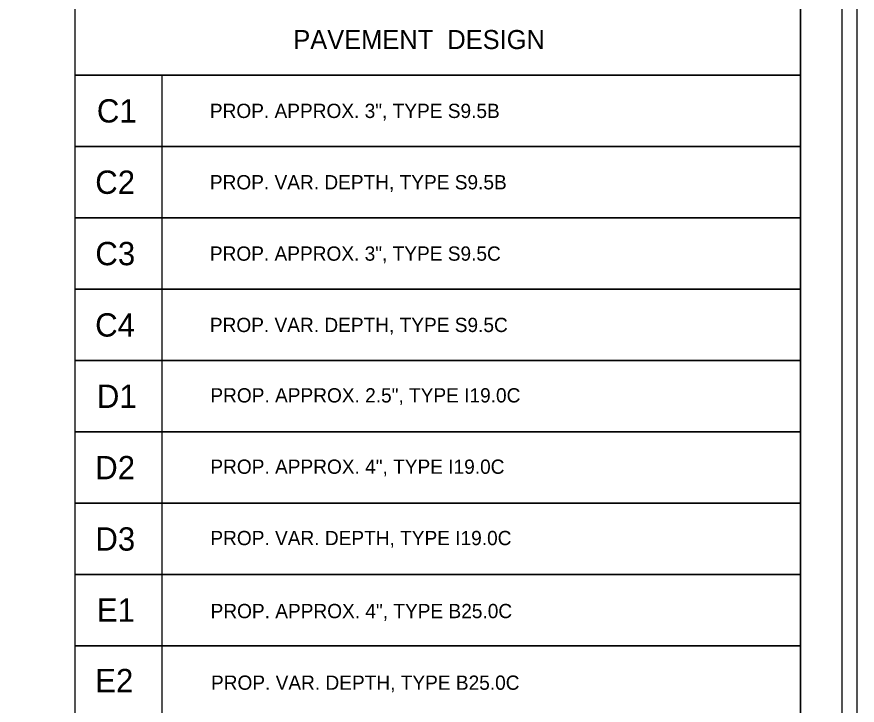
# Model space of a CAD drawing. Extents: x 2320980 to 2456309, y 595047 to 606177.
# Drawn here: x 2455995.1 to 2456045.5, y 596660.3 to 596701.6 of the extents above; entities that cross this region are included whole.
import ezdxf

# ---------------------------------------------------------------- set-up
doc = ezdxf.new("R2010")
doc.units = 0
for name, color, linetype in [('Prop Dimension', 7, 'Continuous'), ('Prop Pavement Schedule Description CELL', 7, 'Continuous'), ('Sheet Plan CELL', 7, 'Continuous'), ('Sheet Plot Border Inside CELL', 7, 'Continuous'), ('Sheet Plot Border Outside CELL', 7, 'Continuous')]:
    doc.layers.add(name, color=color, linetype=linetype)

msp = doc.modelspace()

# ---------------------------------------------------------------- linework, layer by layer
at = {"layer": 'Prop Dimension'}
msp.add_line((2456003.83, 596698.09), (2456003.83, 596604.591), dxfattribs=at)
for points in [[(2455998.637, 596702.366), (2456042.107, 596702.366), (2456042.107, 596698.09), (2455998.637, 596698.09)], [(2455998.637, 596698.09), (2456042.106, 596698.09), (2456042.106, 596693.814), (2455998.637, 596693.814)], [(2455998.637, 596693.814), (2456042.106, 596693.814), (2456042.106, 596689.538), (2455998.637, 596689.538)], [(2455998.637, 596689.538), (2456042.106, 596689.538), (2456042.106, 596685.262), (2455998.637, 596685.262)], [(2455998.637, 596685.262), (2456042.106, 596685.262), (2456042.106, 596680.986), (2455998.637, 596680.986)], [(2455998.637, 596680.986), (2456042.106, 596680.986), (2456042.106, 596676.71), (2455998.637, 596676.71)], [(2455998.637, 596676.71), (2456042.106, 596676.71), (2456042.106, 596672.433), (2455998.637, 596672.433)], [(2455998.637, 596672.433), (2456042.106, 596672.433), (2456042.106, 596668.157), (2455998.637, 596668.157)], [(2455998.637, 596668.157), (2456042.106, 596668.157), (2456042.106, 596663.881), (2455998.637, 596663.881)], [(2455998.637, 596663.881), (2456042.106, 596663.881), (2456042.106, 596659.605), (2455998.637, 596659.605)]]:
    msp.add_lwpolyline(points, close=True, dxfattribs=at)
at = {"layer": 'Sheet Plan CELL'}
for points in [[(2455742.104, 596527.076), (2455742.099, 596737.071), (2456002.097, 596737.079), (2456002.099, 596707.066), (2456042.107, 596707.064), (2456042.107, 596527.076)], [(2456042.112, 596737.076), (2455742.104, 596737.076), (2455742.104, 596527.076), (2456042.107, 596527.076)]]:
    msp.add_lwpolyline(points, close=True, dxfattribs=at)
at = {"layer": 'Sheet Plot Border Inside CELL'}
msp.add_lwpolyline([(2455711.407, 596526.574), (2456044.604, 596526.576), (2456044.607, 596737.574), (2455711.407, 596737.574)], close=True, dxfattribs=at)
at = {"layer": 'Sheet Plot Border Outside CELL'}
msp.add_lwpolyline([(2455708.807, 596522.574), (2456045.507, 596522.574), (2456045.507, 596741.574), (2455708.807, 596741.574)], close=True, dxfattribs=at)

# ---------------------------------------------------------------- texts
at = {"layer": 'Prop Pavement Schedule Description CELL'}
for s, height, p in [('PAVEMENT  DESIGN', 1.14031, (2456011.704, 596699.658)), ('C1', 1.3969, (2455999.929, 596695.254)), ('PROP. APPROX. 3", TYPE S9.5B', 0.85523, (2456006.703, 596695.525)), ('C2', 1.3969, (2455999.831, 596690.978)), ('PROP. VAR. DEPTH, TYPE S9.5B', 0.85523, (2456006.703, 596691.248)), ('C3', 1.3969, (2455999.839, 596686.701)), ('PROP. APPROX. 3", TYPE S9.5C', 0.85523, (2456006.703, 596686.972)), ('C4', 1.3969, (2455999.826, 596682.425)), ('PROP. VAR. DEPTH, TYPE S9.5C', 0.85523, (2456006.703, 596682.696)), ('D1', 1.3969, (2455999.929, 596678.149)), ('PROP. APPROX. 2.5", TYPE I19.0C', 0.85523, (2456006.733, 596678.476)), ('D2', 1.3969, (2455999.831, 596673.873)), ('PROP. APPROX. 4", TYPE I19.0C', 0.85523, (2456006.733, 596674.2)), ('D3', 1.3969, (2455999.839, 596669.597)), ('PROP. VAR. DEPTH, TYPE I19.0C', 0.85523, (2456006.733, 596669.924)), ('E1', 1.3969, (2455999.922, 596665.337)), ('PROP. APPROX. 4", TYPE B25.0C', 0.85523, (2456006.746, 596665.548)), ('E2', 1.3969, (2455999.831, 596661.111)), ('PROP. VAR. DEPTH, TYPE B25.0C', 0.85523, (2456006.77, 596661.256))]:
    msp.add_text(s, height=height, dxfattribs=at).set_placement(p)

doc.saveas('drawing.dxf')
